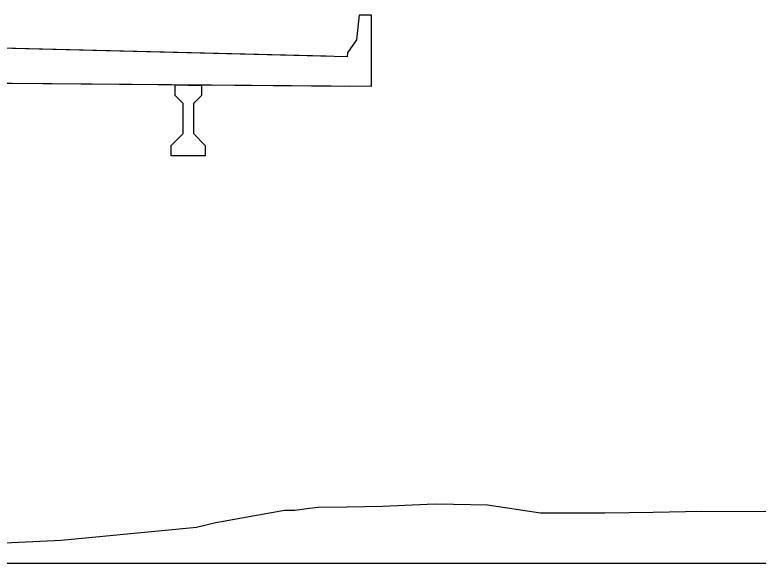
# Model space of a CAD drawing. Extents: x -26 to 2603, y -10 to 9566.
# Drawn here: x 1363.87 to 1411.08, y 4500 to 4534.81 of the extents above; entities that cross this region are included whole.
import ezdxf

# ---------------------------------------------------------------- set-up
doc = ezdxf.new("R2010")
doc.units = 0
for name, color, linetype in [('Exist Cross Section Cell', 7, 'Continuous'), ('Exist XS Ground Line', 7, 'Continuous'), ('Prop CMT Concrete Structures', 7, 'Continuous')]:
    doc.layers.add(name, color=color, linetype=linetype)

msp = doc.modelspace()

# ---------------------------------------------------------------- linework, layer by layer
at = {"layer": 'Exist Cross Section Cell'}
msp.add_line((1300, 4500), (1600, 4500), dxfattribs=at)
at = {"layer": 'Exist XS Ground Line'}
for p, q in [((1387.22, 4503.619), (1390.067, 4503.754)), ((1390.067, 4503.754), (1390.64, 4503.765)), ((1390.64, 4503.765), (1393.889, 4503.706)), ((1393.889, 4503.706), (1397.254, 4503.191)), ((1376.636, 4502.58), (1381.005, 4503.373)), ((1381.005, 4503.373), (1381.653, 4503.371)), ((1381.653, 4503.371), (1382.586, 4503.48)), ((1382.586, 4503.48), (1383.135, 4503.553)), ((1383.135, 4503.553), (1384.976, 4503.569)), ((1384.976, 4503.569), (1387.22, 4503.619)), ((1397.254, 4503.191), (1400.219, 4503.19)), ((1400.219, 4503.19), (1401.34, 4503.195)), ((1401.34, 4503.195), (1404.419, 4503.243)), ((1404.419, 4503.243), (1407.497, 4503.294)), ((1407.497, 4503.294), (1414.659, 4503.273)), ((1366.802, 4501.455), (1375.403, 4502.275)), ((1375.403, 4502.275), (1376.636, 4502.58)), ((1355.407, 4500.934), (1366.802, 4501.455))]:
    msp.add_line(p, q, dxfattribs=at)
at = {"layer": 'Prop CMT Concrete Structures'}
for points in [[(1385, 4532.147), (1385.01, 4532.397), (1385.593, 4533.23), (1385.76, 4534.814), (1386.5, 4534.814), (1386.501, 4530.264)], [(1383.644, 4532.181), (1339.003, 4533.297), (1327.003, 4533.597)], [(1383.644, 4532.181), (1339.003, 4533.297), (1327.003, 4533.597)], [(1385, 4532.147), (1339.003, 4533.297), (1327.003, 4533.597)], [(1385.145, 4530.275), (1351, 4530.56), (1315, 4530.86), (1315, 4530.86)], [(1385.145, 4530.275), (1351, 4530.56), (1315, 4530.86), (1315, 4530.86)], [(1386.501, 4530.264), (1351, 4530.56), (1315, 4530.86), (1315, 4530.86)], [(1374.049, 4529.691), (1374.049, 4530.364)], [(1374.049, 4530.364), (1374.882, 4530.357), (1375.716, 4530.351)], [(1374.049, 4529.691), (1374.049, 4530.364)], [(1374.049, 4530.364), (1374.882, 4530.357), (1375.716, 4530.351)], [(1374.049, 4529.691), (1374.049, 4530.364)], [(1374.049, 4530.364), (1374.882, 4530.357), (1375.716, 4530.351)], [(1375.716, 4530.351), (1375.716, 4529.691)], [(1375.716, 4530.351), (1375.716, 4529.691)], [(1375.716, 4530.351), (1375.716, 4529.691)], [(1374.549, 4529.191), (1374.049, 4529.691)], [(1374.549, 4529.191), (1374.049, 4529.691)], [(1374.549, 4529.191), (1374.049, 4529.691)], [(1375.716, 4529.691), (1375.216, 4529.191)], [(1375.716, 4529.691), (1375.216, 4529.191)], [(1375.716, 4529.691), (1375.216, 4529.191)], [(1374.549, 4527.274), (1374.549, 4529.191)], [(1374.549, 4527.274), (1374.549, 4529.191)], [(1374.549, 4527.274), (1374.549, 4529.191)], [(1375.216, 4529.191), (1375.216, 4527.274)], [(1375.216, 4529.191), (1375.216, 4527.274)], [(1375.216, 4529.191), (1375.216, 4527.274)], [(1373.799, 4526.524), (1374.549, 4527.274)], [(1373.799, 4526.524), (1374.549, 4527.274)], [(1373.799, 4526.524), (1374.549, 4527.274)], [(1375.216, 4527.274), (1375.966, 4526.524)], [(1375.216, 4527.274), (1375.966, 4526.524)], [(1375.216, 4527.274), (1375.966, 4526.524)], [(1373.799, 4525.857), (1373.799, 4526.524)], [(1373.799, 4525.857), (1373.799, 4526.524)], [(1373.799, 4525.857), (1373.799, 4526.524)], [(1375.966, 4526.524), (1375.966, 4525.857)], [(1375.966, 4526.524), (1375.966, 4525.857)], [(1375.966, 4526.524), (1375.966, 4525.857)], [(1375.966, 4525.857), (1374.882, 4525.857), (1373.799, 4525.857)], [(1375.966, 4525.857), (1374.882, 4525.857), (1373.799, 4525.857)], [(1375.966, 4525.857), (1374.882, 4525.857), (1373.799, 4525.857)]]:
    msp.add_lwpolyline(points, dxfattribs=at)

doc.saveas('drawing.dxf')
